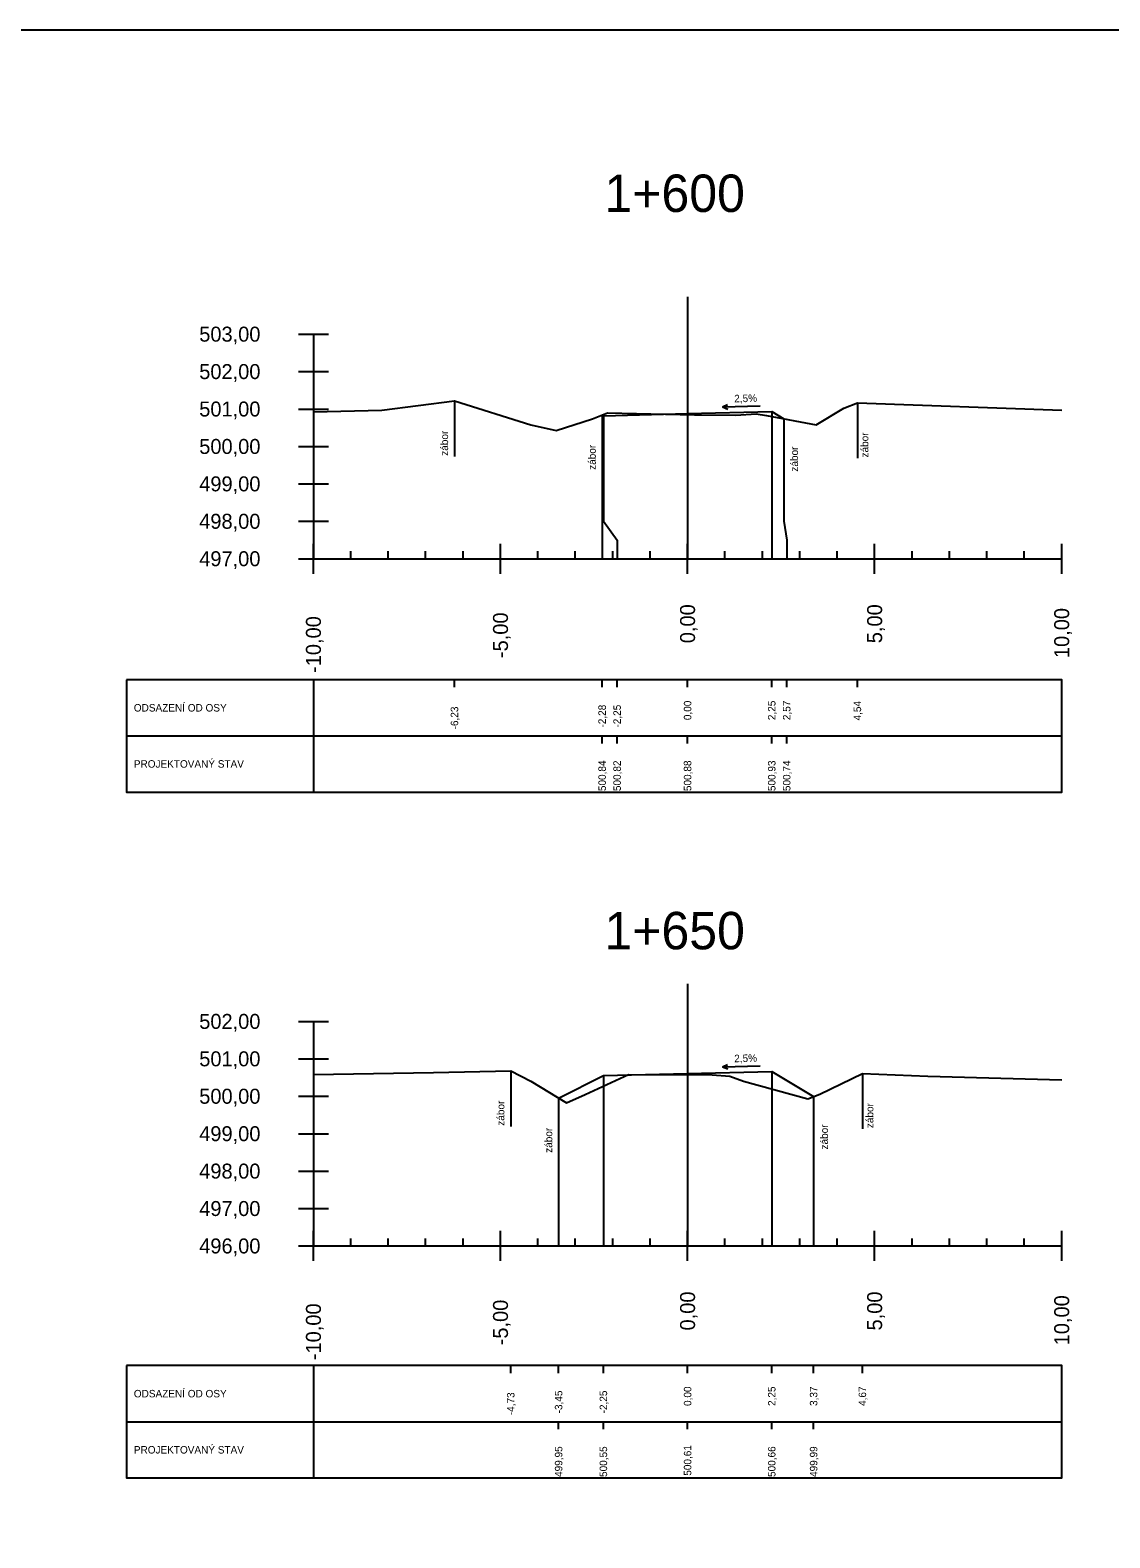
# Model space of a CAD drawing. Extents: x -631407 to -631215, y -1089700 to -1088598.
# Drawn here: x -631287.77 to -631258.91, y -1089151.25 to -1089110.96 of the extents above; entities that cross this region are included whole.
import ezdxf

# ---------------------------------------------------------------- set-up
doc = ezdxf.new("R2010")
doc.units = 0
for name, color, linetype in [('08_LEGENDA_HV', 7, 'Continuous'), ('59', 7, 'Continuous'), ('NIVELETA_VYSKY', 7, 'Continuous'), ('REZ_BODY', 7, 'Continuous'), ('REZ_ODSTUPY', 7, 'Continuous'), ('REZ_POPIS', 7, 'Continuous'), ('REZ_RAMY', 7, 'Continuous'), ('REZ_STANICENI', 7, 'Continuous'), ('REZ_SVISLE', 7, 'Continuous'), ('REZ_TENKA', 7, 'Continuous'), ('REZ_TLUSTA', 7, 'Continuous'), ('TABULKA_POPIS', 7, 'Continuous'), ('TEREN', 7, 'Continuous'), ('zábor', 7, 'Continuous')]:
    doc.layers.add(name, color=color, linetype=linetype)

msp = doc.modelspace()

# ---------------------------------------------------------------- linework, layer by layer
at = {"layer": '08_LEGENDA_HV'}
msp.add_lwpolyline([(-631215.384, -1089270.801), (-631215.384, -1089110.964), (-631407.014, -1089110.964), (-631407.014, -1089270.801)], close=True, dxfattribs=at)
at = {"layer": '59'}
for p, q in [((-631280.602, -1089119.086), (-631279.802, -1089119.086)), ((-631280.202, -1089119.086), (-631280.202, -1089125.086)), ((-631280.602, -1089120.086), (-631279.802, -1089120.086)), ((-631280.602, -1089121.086), (-631279.802, -1089121.086)), ((-631280.602, -1089122.086), (-631279.802, -1089122.086)), ((-631280.602, -1089123.086), (-631279.802, -1089123.086)), ((-631280.602, -1089124.086), (-631279.802, -1089124.086)), ((-631280.602, -1089125.086), (-631279.802, -1089125.086)), ((-631280.602, -1089137.448), (-631279.802, -1089137.448)), ((-631280.202, -1089137.448), (-631280.202, -1089143.448)), ((-631280.602, -1089138.448), (-631279.802, -1089138.448)), ((-631280.602, -1089139.448), (-631279.802, -1089139.448)), ((-631280.602, -1089140.448), (-631279.802, -1089140.448)), ((-631280.602, -1089141.448), (-631279.802, -1089141.448)), ((-631280.602, -1089142.448), (-631279.802, -1089142.448)), ((-631280.602, -1089143.448), (-631279.802, -1089143.448))]:
    msp.add_line(p, q, dxfattribs=at)
at = {"layer": 'REZ_RAMY'}
for p, q in [((-631285.202, -1089128.319), (-631285.202, -1089131.319)), ((-631280.202, -1089128.319), (-631280.202, -1089131.319)), ((-631276.432, -1089128.519), (-631276.432, -1089128.319)), ((-631272.485, -1089128.519), (-631272.485, -1089128.319)), ((-631272.085, -1089128.519), (-631272.085, -1089128.319)), ((-631270.202, -1089128.519), (-631270.202, -1089128.319)), ((-631267.952, -1089128.519), (-631267.952, -1089128.319)), ((-631267.552, -1089128.519), (-631267.552, -1089128.319)), ((-631265.663, -1089128.519), (-631265.663, -1089128.319)), ((-631285.202, -1089129.819), (-631260.202, -1089129.819)), ((-631272.485, -1089130.019), (-631272.485, -1089129.819)), ((-631272.085, -1089130.019), (-631272.085, -1089129.819)), ((-631270.202, -1089130.019), (-631270.202, -1089129.819)), ((-631267.952, -1089130.019), (-631267.952, -1089129.819)), ((-631267.552, -1089130.019), (-631267.552, -1089129.819)), ((-631285.202, -1089146.644), (-631285.202, -1089149.644)), ((-631280.202, -1089146.644), (-631280.202, -1089149.644)), ((-631274.928, -1089146.844), (-631274.928, -1089146.644)), ((-631273.649, -1089146.844), (-631273.649, -1089146.644)), ((-631272.452, -1089146.844), (-631272.452, -1089146.644)), ((-631270.202, -1089146.844), (-631270.202, -1089146.644)), ((-631267.952, -1089146.844), (-631267.952, -1089146.644)), ((-631266.833, -1089146.844), (-631266.833, -1089146.644)), ((-631265.529, -1089146.844), (-631265.529, -1089146.644)), ((-631285.202, -1089148.144), (-631260.202, -1089148.144)), ((-631273.649, -1089148.344), (-631273.649, -1089148.144)), ((-631272.452, -1089148.344), (-631272.452, -1089148.144)), ((-631270.202, -1089148.344), (-631270.202, -1089148.144)), ((-631267.952, -1089148.344), (-631267.952, -1089148.144)), ((-631266.833, -1089148.344), (-631266.833, -1089148.144))]:
    msp.add_line(p, q, dxfattribs=at)
for points in [[(-631285.202, -1089128.319), (-631285.202, -1089131.319), (-631260.202, -1089131.319), (-631260.202, -1089128.319)], [(-631285.202, -1089146.644), (-631285.202, -1089149.644), (-631260.202, -1089149.644), (-631260.202, -1089146.644)]]:
    msp.add_lwpolyline(points, close=True, dxfattribs=at)
at = {"layer": 'REZ_SVISLE'}
for points in [[(-631272.485, -1089121.249), (-631272.485, -1089124.086), (-631272.485, -1089124.586), (-631272.485, -1089125.086)], [(-631272.452, -1089121.265), (-631272.452, -1089124.086), (-631272.085, -1089124.586), (-631272.085, -1089125.086)], [(-631270.202, -1089121.209), (-631270.202, -1089124.086), (-631270.202, -1089124.586), (-631270.202, -1089125.086)], [(-631267.952, -1089121.153), (-631267.952, -1089124.086), (-631267.952, -1089124.586), (-631267.952, -1089125.086)], [(-631267.631, -1089121.345), (-631267.631, -1089124.086), (-631267.552, -1089124.586), (-631267.552, -1089125.086)], [(-631267.952, -1089138.784), (-631267.952, -1089142.448), (-631267.952, -1089142.948), (-631267.952, -1089143.448)], [(-631272.452, -1089138.897), (-631272.452, -1089142.448), (-631272.452, -1089142.948), (-631272.452, -1089143.448)], [(-631270.202, -1089138.841), (-631270.202, -1089142.448), (-631270.202, -1089142.948), (-631270.202, -1089143.448)], [(-631273.649, -1089139.496), (-631273.649, -1089142.448), (-631273.649, -1089142.948), (-631273.649, -1089143.448)], [(-631266.833, -1089139.455), (-631266.833, -1089142.448), (-631266.833, -1089142.948), (-631266.833, -1089143.448)]]:
    msp.add_lwpolyline(points, dxfattribs=at)
at = {"layer": 'REZ_TENKA'}
for p, q in [((-631279.202, -1089125.086), (-631279.202, -1089124.886)), ((-631278.202, -1089125.086), (-631278.202, -1089124.886)), ((-631277.202, -1089125.086), (-631277.202, -1089124.886)), ((-631276.202, -1089125.086), (-631276.202, -1089124.886)), ((-631274.202, -1089125.086), (-631274.202, -1089124.886)), ((-631273.202, -1089125.086), (-631273.202, -1089124.886)), ((-631272.202, -1089125.086), (-631272.202, -1089124.886)), ((-631271.202, -1089125.086), (-631271.202, -1089124.886)), ((-631269.202, -1089125.086), (-631269.202, -1089124.886)), ((-631268.202, -1089125.086), (-631268.202, -1089124.886)), ((-631267.202, -1089125.086), (-631267.202, -1089124.886)), ((-631266.202, -1089125.086), (-631266.202, -1089124.886)), ((-631264.202, -1089125.086), (-631264.202, -1089124.886)), ((-631263.202, -1089125.086), (-631263.202, -1089124.886)), ((-631262.202, -1089125.086), (-631262.202, -1089124.886)), ((-631261.202, -1089125.086), (-631261.202, -1089124.886)), ((-631279.202, -1089143.448), (-631279.202, -1089143.248)), ((-631278.202, -1089143.448), (-631278.202, -1089143.248)), ((-631277.202, -1089143.448), (-631277.202, -1089143.248)), ((-631276.202, -1089143.448), (-631276.202, -1089143.248)), ((-631274.202, -1089143.448), (-631274.202, -1089143.248)), ((-631273.202, -1089143.448), (-631273.202, -1089143.248)), ((-631272.202, -1089143.448), (-631272.202, -1089143.248)), ((-631271.202, -1089143.448), (-631271.202, -1089143.248)), ((-631269.202, -1089143.448), (-631269.202, -1089143.248)), ((-631268.202, -1089143.448), (-631268.202, -1089143.248)), ((-631267.202, -1089143.448), (-631267.202, -1089143.248)), ((-631266.202, -1089143.448), (-631266.202, -1089143.248)), ((-631264.202, -1089143.448), (-631264.202, -1089143.248)), ((-631263.202, -1089143.448), (-631263.202, -1089143.248)), ((-631262.202, -1089143.448), (-631262.202, -1089143.248)), ((-631261.202, -1089143.448), (-631261.202, -1089143.248))]:
    msp.add_line(p, q, dxfattribs=at)
at = {"layer": 'REZ_TLUSTA'}
for p, q in [((-631270.202, -1089118.086), (-631270.202, -1089125.086)), ((-631280.202, -1089125.486), (-631280.202, -1089124.686)), ((-631275.202, -1089125.486), (-631275.202, -1089124.686)), ((-631270.202, -1089125.486), (-631270.202, -1089124.686)), ((-631265.202, -1089125.486), (-631265.202, -1089124.686)), ((-631260.202, -1089125.486), (-631260.202, -1089124.686)), ((-631280.202, -1089125.086), (-631260.202, -1089125.086)), ((-631270.202, -1089136.448), (-631270.202, -1089143.448)), ((-631280.202, -1089143.848), (-631280.202, -1089143.048)), ((-631275.202, -1089143.848), (-631275.202, -1089143.048)), ((-631270.202, -1089143.848), (-631270.202, -1089143.048)), ((-631265.202, -1089143.848), (-631265.202, -1089143.048)), ((-631260.202, -1089143.848), (-631260.202, -1089143.048)), ((-631280.202, -1089143.448), (-631260.202, -1089143.448))]:
    msp.add_line(p, q, dxfattribs=at)
at = {"layer": 'TEREN'}
for points in [[(-631280.202, -1089121.162), (-631278.37, -1089121.117), (-631276.432, -1089120.872), (-631274.388, -1089121.512), (-631273.713, -1089121.659), (-631272.742, -1089121.351), (-631272.338, -1089121.19), (-631270.015, -1089121.238), (-631268.916, -1089121.254), (-631268.366, -1089121.213), (-631268.094, -1089121.256), (-631266.762, -1089121.513), (-631266.025, -1089121.06), (-631265.663, -1089120.917), (-631260.202, -1089121.116)], [(-631272.485, -1089121.249), (-631272.452, -1089121.265), (-631270.202, -1089121.209), (-631267.952, -1089121.153), (-631267.631, -1089121.345)], [(-631280.202, -1089138.868), (-631276.989, -1089138.816), (-631274.928, -1089138.772), (-631274.39, -1089139.049), (-631273.436, -1089139.625), (-631272.935, -1089139.397), (-631271.785, -1089138.87), (-631269.547, -1089138.878), (-631269.074, -1089138.911), (-631268.709, -1089139.047), (-631266.986, -1089139.514), (-631266.666, -1089139.391), (-631265.529, -1089138.837), (-631263.782, -1089138.909), (-631260.202, -1089139.009)], [(-631273.649, -1089139.496), (-631272.452, -1089138.897), (-631270.202, -1089138.841), (-631267.952, -1089138.784), (-631266.833, -1089139.455)]]:
    msp.add_lwpolyline(points, dxfattribs=at)
at = {"layer": 'zábor'}
for p, q in [((-631276.432, -1089120.872), (-631276.432, -1089122.352)), ((-631269.269, -1089121.03), (-631269.132, -1089120.965)), ((-631269.269, -1089121.03), (-631268.261, -1089121.004)), ((-631269.269, -1089121.03), (-631269.129, -1089121.087)), ((-631265.663, -1089120.917), (-631265.663, -1089122.398)), ((-631274.928, -1089138.772), (-631274.928, -1089140.252)), ((-631269.269, -1089138.661), (-631269.132, -1089138.596)), ((-631269.269, -1089138.661), (-631268.261, -1089138.636)), ((-631269.269, -1089138.661), (-631269.129, -1089138.719)), ((-631265.529, -1089138.837), (-631265.529, -1089140.318))]:
    msp.add_line(p, q, dxfattribs=at)

# ---------------------------------------------------------------- texts
at = {"layer": 'NIVELETA_VYSKY'}
for s, p in [('500,84', (-631272.385, -1089131.295)), ('500,82', (-631271.985, -1089131.295)), ('500,88', (-631270.102, -1089131.295)), ('500,93', (-631267.852, -1089131.295)), ('500,74', (-631267.452, -1089131.295)), ('499,95', (-631273.549, -1089149.62)), ('500,55', (-631272.352, -1089149.62)), ('500,61', (-631270.102, -1089149.587)), ('500,66', (-631267.852, -1089149.62)), ('499,99', (-631266.733, -1089149.62))]:
    msp.add_text(s, height=0.2, rotation=90, dxfattribs=at).set_placement(p)
at = {"layer": 'REZ_BODY'}
for s, p in [('-6,23', (-631276.332, -1089129.646)), ('-2,28', (-631272.385, -1089129.597)), ('-2,25', (-631271.985, -1089129.597)), ('0,00', (-631270.102, -1089129.399)), ('2,25', (-631267.852, -1089129.399)), ('2,57', (-631267.452, -1089129.399)), ('4,54', (-631265.563, -1089129.408)), ('0,00', (-631270.102, -1089147.723)), ('2,25', (-631267.852, -1089147.723)), ('3,37', (-631266.733, -1089147.723)), ('4,67', (-631265.429, -1089147.723)), ('-4,73', (-631274.828, -1089147.97)), ('-3,45', (-631273.549, -1089147.921)), ('-2,25', (-631272.352, -1089147.921))]:
    msp.add_text(s, height=0.2, rotation=90, dxfattribs=at).set_placement(p)
at = {"layer": 'REZ_ODSTUPY'}
for s, p in [('-10,00', (-631280.002, -1089128.138)), ('-5,00', (-631275.002, -1089127.741)), ('0,00', (-631270.002, -1089127.344)), ('5,00', (-631265.002, -1089127.344)), ('10,00', (-631260.002, -1089127.741)), ('0,00', (-631270.002, -1089145.706)), ('5,00', (-631265.002, -1089145.706)), ('10,00', (-631260.002, -1089146.103)), ('-10,00', (-631280.002, -1089146.5)), ('-5,00', (-631275.002, -1089146.103))]:
    msp.add_text(s, height=0.4, rotation=90, dxfattribs=at).set_placement(p)
at = {"layer": 'REZ_POPIS'}
for s, p in [('503,00', (-631283.254, -1089119.286)), ('502,00', (-631283.254, -1089120.286)), ('501,00', (-631283.254, -1089121.286)), ('500,00', (-631283.254, -1089122.286)), ('499,00', (-631283.254, -1089123.286)), ('498,00', (-631283.254, -1089124.286)), ('497,00', (-631283.254, -1089125.286)), ('502,00', (-631283.254, -1089137.648)), ('501,00', (-631283.254, -1089138.648)), ('500,00', (-631283.254, -1089139.648)), ('499,00', (-631283.254, -1089140.648)), ('498,00', (-631283.254, -1089141.648)), ('497,00', (-631283.254, -1089142.648)), ('496,00', (-631283.254, -1089143.648))]:
    msp.add_text(s, height=0.4, dxfattribs=at).set_placement(p)
at = {"layer": 'REZ_STANICENI'}
for s, p in [('1+600', (-631272.425, -1089115.821)), ('1+650', (-631272.425, -1089135.522))]:
    msp.add_text(s, height=1, dxfattribs=at).set_placement(p)
at = {"layer": 'TABULKA_POPIS'}
for s, p in [('ODSAZENÍ OD OSY', (-631285.002, -1089129.169)), ('PROJEKTOVANÝ STAV', (-631285.002, -1089130.669)), ('ODSAZENÍ OD OSY', (-631285.002, -1089147.494)), ('PROJEKTOVANÝ STAV', (-631285.002, -1089148.994))]:
    msp.add_text(s, height=0.2, dxfattribs=at).set_placement(p)
at = {"layer": 'zábor'}
for s, rotation, p in [('2,5%', 1.4321, (-631268.952, -1089120.909)), ('zábor', 90, (-631276.602, -1089122.335)), ('zábor', 90, (-631265.37, -1089122.381)), ('zábor', 90, (-631272.655, -1089122.712)), ('zábor', 90, (-631267.249, -1089122.759)), ('2,5%', 1.4321, (-631268.952, -1089138.54)), ('zábor', 90, (-631275.098, -1089140.235)), ('zábor', 90, (-631265.236, -1089140.3)), ('zábor', 90, (-631273.819, -1089140.959)), ('zábor', 90, (-631266.45, -1089140.87))]:
    msp.add_text(s, height=0.2, rotation=rotation, dxfattribs=at).set_placement(p)

doc.saveas('drawing.dxf')
